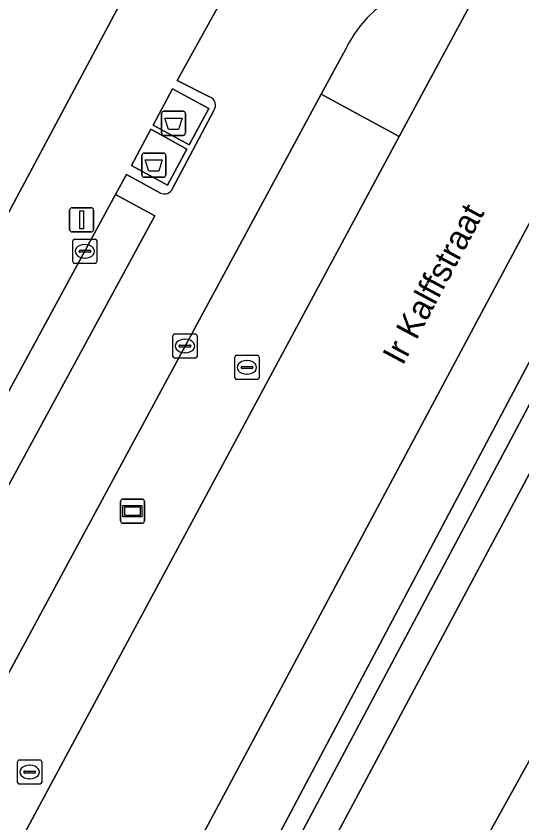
# Model space of a CAD drawing. Extents: x 159489 to 160304, y 383825 to 384531.
# Drawn here: x 159829.08 to 159850, y 384059.86 to 384093.22 of the extents above; entities that cross this region are included whole.
import ezdxf

# ---------------------------------------------------------------- set-up
doc = ezdxf.new("R2010")
doc.units = 0
for name, color, linetype in [('IMGEO_Afval_apart_plaats', 7, 'Continuous'), ('IMGEO_Berm_groen', 7, 'Continuous'), ('IMGEO_Berm_open', 7, 'Continuous'), ('IMGEO_Groenvoorziening', 7, 'Continuous'), ('IMGEO_Haag', 7, 'Continuous'), ('IMGEO_Kolk', 7, 'Continuous'), ('IMGEO_Lichtmast', 7, 'Continuous'), ('IMGEO_Openbare_ruimte_label', 7, 'Continuous'), ('IMGEO_OVBaan_gesloten', 7, 'Continuous'), ('IMGEO_Pand', 7, 'Continuous'), ('IMGEO_Parkeervlak_gesloten', 7, 'Continuous'), ('IMGEO_Parkeervlak_open', 7, 'Continuous'), ('IMGEO_Rijbaan_lokaal_gesloten', 7, 'Continuous'), ('IMGEO_Rijbaan_lokaal_open', 7, 'Continuous'), ('IMGEO_Straatnaambord', 7, 'Continuous'), ('IMGEO_Voetpad_gesloten', 7, 'Continuous'), ('IMGEO_Voetpad_open', 7, 'Continuous')]:
    doc.layers.add(name, color=color, linetype=linetype)

msp = doc.modelspace()

# ---------------------------------------------------------------- linework, layer by layer
at = {"layer": 'IMGEO_Afval_apart_plaats'}
for p, q in [((159835.094, 384088.391), (159835.094, 384089.191)), ((159835.094, 384089.191), (159835.094, 384088.391)), ((159835.194, 384089.291), (159835.984, 384089.291)), ((159835.984, 384089.291), (159835.194, 384089.291)), ((159836.084, 384089.191), (159836.084, 384088.391)), ((159836.084, 384088.391), (159836.084, 384089.191)), ((159835.984, 384088.291), (159835.194, 384088.291)), ((159835.194, 384088.291), (159835.984, 384088.291)), ((159834.28, 384086.662), (159834.28, 384087.462)), ((159834.28, 384087.462), (159834.28, 384086.662)), ((159834.38, 384087.562), (159835.17, 384087.562)), ((159835.17, 384087.562), (159834.38, 384087.562)), ((159835.27, 384087.462), (159835.27, 384086.662)), ((159835.27, 384086.662), (159835.27, 384087.462)), ((159835.17, 384086.562), (159834.38, 384086.562)), ((159834.38, 384086.562), (159835.17, 384086.562))]:
    msp.add_line(p, q, dxfattribs=at)
for points in [[(159835.237, 384089.005), (159835.941, 384089.005), (159835.792, 384088.535), (159835.386, 384088.535), (159835.237, 384089.005)], [(159834.423, 384087.276), (159835.127, 384087.276), (159834.978, 384086.806), (159834.572, 384086.806), (159834.423, 384087.276)]]:
    msp.add_lwpolyline(points, dxfattribs=at)
for centre, start, end in [((159835.194, 384089.191), 90, 180), ((159835.194, 384089.191), 90, 180), ((159835.984, 384089.191), 0, 90), ((159835.984, 384089.191), 360, 90), ((159835.194, 384088.391), 180, 270), ((159835.194, 384088.391), 180, 270), ((159835.984, 384088.391), 270, 0), ((159835.984, 384088.391), 270, 0), ((159834.38, 384087.462), 90, 180), ((159834.38, 384087.462), 90, 180), ((159835.17, 384087.462), 0, 90), ((159835.17, 384087.462), 360, 90), ((159834.38, 384086.662), 180, 270), ((159834.38, 384086.662), 180, 270), ((159835.17, 384086.662), 270, 0), ((159835.17, 384086.662), 270, 0)]:
    msp.add_arc(centre, 0.1, start, end, dxfattribs=at)
at = {"layer": 'IMGEO_Berm_groen'}
for points in [[(159844.928, 384088.249), (159841.694, 384089.989), (159825.877, 384060.739), (159803.412, 384018.855), (159803.036, 384018.159), (159806.279, 384016.403), (159815.461, 384033.388), (159819.297, 384040.613)], [(159831.482, 384043.804), (159830.144, 384044.526), (159833.045, 384050.053), (159834.573, 384049.218), (159855.048, 384087.89), (159852.694, 384089.13), (159852.642, 384089.035), (159831.002, 384048.525), (159825.117, 384037.509), (159822.613, 384032.7), (159821.217, 384030.334), (159812.088, 384013.422), (159814.096, 384012.326), (159814.597, 384012.024)]]:
    msp.add_lwpolyline(points, close=True, dxfattribs=at)
at = {"layer": 'IMGEO_Berm_open'}
msp.add_lwpolyline([(159842.616, 384091.694), (159841.694, 384089.989), (159844.928, 384088.249), (159848.384, 384094.67)], dxfattribs=at)
msp.add_arc((159847.383, 384089.533), 5.234, 78.9733, 155.6097, dxfattribs=at)
at = {"layer": 'IMGEO_Groenvoorziening'}
msp.add_lwpolyline([(159855.881, 384087.451), (159855.048, 384087.89), (159834.573, 384049.218), (159835.25, 384048.848), (159852.176, 384080.661)], close=True, dxfattribs=at)
at = {"layer": 'IMGEO_Haag'}
msp.add_lwpolyline([(159855.881, 384087.451), (159855.048, 384087.89), (159834.573, 384049.218), (159835.25, 384048.848), (159852.176, 384080.661)], close=True, dxfattribs=at)
at = {"layer": 'IMGEO_Kolk'}
for p, q in [((159831.497, 384084), (159832.349, 384084)), ((159831.422, 384083.074), (159831.422, 384083.926)), ((159831.91, 384083.78), (159831.935, 384083.78)), ((159832.423, 384083.926), (159832.423, 384083.074)), ((159831.681, 384083.494), (159831.681, 384083.506)), ((159832.119, 384083.457), (159831.721, 384083.457)), ((159831.724, 384083.543), (159832.122, 384083.543)), ((159832.165, 384083.506), (159832.165, 384083.494)), ((159832.349, 384083), (159831.497, 384083)), ((159831.933, 384083.22), (159831.908, 384083.22)), ((159835.564, 384079.153), (159835.564, 384080.005)), ((159835.639, 384080.079), (159836.491, 384080.079)), ((159836.565, 384080.005), (159836.565, 384079.153)), ((159836.052, 384079.859), (159836.077, 384079.859)), ((159835.823, 384079.573), (159835.823, 384079.585)), ((159836.261, 384079.536), (159835.863, 384079.536)), ((159835.866, 384079.622), (159836.264, 384079.622)), ((159836.307, 384079.585), (159836.307, 384079.573)), ((159836.491, 384079.079), (159835.639, 384079.079)), ((159836.075, 384079.299), (159836.05, 384079.299)), ((159838.125, 384078.271), (159838.125, 384079.123)), ((159838.2, 384079.197), (159839.052, 384079.197)), ((159839.126, 384079.123), (159839.126, 384078.271)), ((159838.384, 384078.691), (159838.384, 384078.703)), ((159838.822, 384078.654), (159838.424, 384078.654)), ((159838.427, 384078.74), (159838.825, 384078.74)), ((159838.613, 384078.977), (159838.638, 384078.977)), ((159838.868, 384078.703), (159838.868, 384078.691)), ((159838.636, 384078.417), (159838.611, 384078.417)), ((159839.052, 384078.197), (159838.2, 384078.197)), ((159829.139, 384061.538), (159829.139, 384062.39)), ((159829.214, 384062.464), (159830.066, 384062.464)), ((159830.14, 384062.39), (159830.14, 384061.538)), ((159829.398, 384061.958), (159829.398, 384061.97)), ((159829.441, 384062.007), (159829.839, 384062.007)), ((159829.627, 384062.244), (159829.652, 384062.244)), ((159829.882, 384061.97), (159829.882, 384061.958)), ((159829.836, 384061.921), (159829.438, 384061.921)), ((159829.65, 384061.684), (159829.625, 384061.684)), ((159830.066, 384061.464), (159829.214, 384061.464))]:
    msp.add_line(p, q, dxfattribs=at)
for points in [[(159831.497, 384084), (159832.349, 384084)], [(159831.422, 384083.074), (159831.422, 384083.926)], [(159832.423, 384083.926), (159832.423, 384083.074)], [(159832.349, 384083), (159831.497, 384083)], [(159835.564, 384079.153), (159835.564, 384080.005)], [(159835.639, 384080.079), (159836.491, 384080.079)], [(159836.565, 384080.005), (159836.565, 384079.153)], [(159836.491, 384079.079), (159835.639, 384079.079)], [(159838.125, 384078.271), (159838.125, 384079.123)], [(159838.2, 384079.197), (159839.052, 384079.197)], [(159839.126, 384079.123), (159839.126, 384078.271)], [(159839.052, 384078.197), (159838.2, 384078.197)], [(159829.139, 384061.538), (159829.139, 384062.39)], [(159829.214, 384062.464), (159830.066, 384062.464)], [(159830.14, 384062.39), (159830.14, 384061.538)], [(159830.066, 384061.464), (159829.214, 384061.464)]]:
    msp.add_lwpolyline(points, dxfattribs=at)
for centre, radius, start, end in [((159831.499, 384083.924), 0.0765, 91.552, 178.448), ((159831.499, 384083.924), 0.0765, 91.552, 178.448), ((159832.347, 384083.924), 0.0765, 1.552, 88.448), ((159832.347, 384083.924), 0.0765, 1.552, 88.448), ((159831.721, 384083.503), 0.0403, 85.8775, 175.7526), ((159831.718, 384083.493), 0.0366, 178.938, 274.7102), ((159832.122, 384083.5), 0.043, 264.8664, 352.4533), ((159832.126, 384083.505), 0.0386, 1.7309, 96.639), ((159831.499, 384083.076), 0.0765, 181.552, 268.448), ((159831.499, 384083.076), 0.0765, 181.552, 268.448), ((159832.347, 384083.076), 0.0765, 271.552, 358.448), ((159832.347, 384083.076), 0.0765, 271.552, 358.448), ((159835.641, 384080.003), 0.0765, 91.552, 178.448), ((159835.641, 384080.003), 0.0765, 91.552, 178.448), ((159836.489, 384080.003), 0.0765, 1.552, 88.448), ((159836.489, 384080.003), 0.0765, 1.552, 88.448), ((159835.863, 384079.582), 0.0403, 85.8775, 175.7526), ((159835.86, 384079.572), 0.0366, 178.938, 274.7102), ((159836.264, 384079.579), 0.043, 264.8664, 352.4533), ((159836.268, 384079.584), 0.0386, 1.7309, 96.639), ((159835.641, 384079.155), 0.0765, 181.552, 268.448), ((159835.641, 384079.155), 0.0765, 181.552, 268.448), ((159836.489, 384079.155), 0.0765, 271.552, 358.448), ((159836.489, 384079.155), 0.0765, 271.552, 358.448), ((159838.202, 384079.121), 0.0765, 91.552, 178.448), ((159838.202, 384079.121), 0.0765, 91.552, 178.448), ((159839.05, 384079.121), 0.0765, 1.552, 88.448), ((159839.05, 384079.121), 0.0765, 1.552, 88.448), ((159838.424, 384078.7), 0.0403, 85.8775, 175.7526), ((159838.421, 384078.69), 0.0366, 178.938, 274.7102), ((159838.825, 384078.697), 0.043, 264.8664, 352.4533), ((159838.829, 384078.702), 0.0386, 1.7309, 96.639), ((159838.202, 384078.273), 0.0765, 181.552, 268.448), ((159838.202, 384078.273), 0.0765, 181.552, 268.448), ((159839.05, 384078.273), 0.0765, 271.552, 358.448), ((159839.05, 384078.273), 0.0765, 271.552, 358.448), ((159829.216, 384062.388), 0.0765, 91.552, 178.448), ((159829.216, 384062.388), 0.0765, 91.552, 178.448), ((159830.064, 384062.388), 0.0765, 1.552, 88.448), ((159830.064, 384062.388), 0.0765, 1.552, 88.448), ((159829.438, 384061.967), 0.0403, 85.8775, 175.7526), ((159829.843, 384061.969), 0.0386, 1.7309, 96.639), ((159829.435, 384061.957), 0.0366, 178.938, 274.7102), ((159829.839, 384061.964), 0.043, 264.8664, 352.4533), ((159829.216, 384061.54), 0.0765, 181.552, 268.448), ((159829.216, 384061.54), 0.0765, 181.552, 268.448), ((159830.064, 384061.54), 0.0765, 271.552, 358.448), ((159830.064, 384061.54), 0.0765, 271.552, 358.448)]:
    msp.add_arc(centre, radius, start, end, dxfattribs=at)
for centre, major_axis, ratio, start_param, end_param in [((159831.909, 384083.5), (-0.387, 0.002), 0.722429, 4.712389, 7.853982), ((159831.934, 384083.5), (-0.39, 0.002), 0.717154, 1.570796, 4.712389), ((159836.051, 384079.579), (-0.387, 0.002), 0.722429, 4.712389, 7.853982), ((159836.076, 384079.579), (-0.39, 0.002), 0.717154, 1.570796, 4.712389), ((159838.612, 384078.697), (-0.387, 0.002), 0.722429, 4.712389, 7.853982), ((159838.637, 384078.697), (-0.39, 0.002), 0.717154, 1.570796, 4.712389), ((159829.626, 384061.964), (-0.387, 0.002), 0.722429, 4.712389, 7.853982), ((159829.651, 384061.964), (-0.39, 0.002), 0.717154, 1.570796, 4.712389)]:
    msp.add_ellipse(centre, major_axis=major_axis, ratio=ratio, start_param=start_param, end_param=end_param, dxfattribs=at)
at = {"layer": 'IMGEO_Lichtmast'}
for p, q in [((159831.293, 384084.397), (159831.293, 384085.197)), ((159831.293, 384085.197), (159831.293, 384084.397)), ((159831.393, 384085.297), (159832.183, 384085.297)), ((159832.183, 384085.297), (159831.393, 384085.297)), ((159832.283, 384085.197), (159832.283, 384084.397)), ((159832.283, 384084.397), (159832.283, 384085.197)), ((159832.183, 384084.297), (159831.393, 384084.297)), ((159831.393, 384084.297), (159832.183, 384084.297))]:
    msp.add_line(p, q, dxfattribs=at)
msp.add_lwpolyline([(159831.713, 384085.172), (159831.863, 384085.172), (159831.863, 384084.422), (159831.713, 384084.422), (159831.713, 384085.172)], dxfattribs=at)
for centre, start, end in [((159831.393, 384085.197), 90, 180), ((159831.393, 384085.197), 90, 180), ((159832.183, 384085.197), 0, 90), ((159832.183, 384085.197), 360, 90), ((159831.393, 384084.397), 180, 270), ((159831.393, 384084.397), 180, 270), ((159832.183, 384084.397), 270, 0), ((159832.183, 384084.397), 270, 0)]:
    msp.add_arc(centre, 0.1, start, end, dxfattribs=at)
at = {"layer": 'IMGEO_OVBaan_gesloten'}
msp.add_lwpolyline([(159848.384, 384094.67), (159844.928, 384088.249), (159819.297, 384040.613), (159825.117, 384037.509), (159831.002, 384048.525), (159852.642, 384089.035), (159852.694, 384089.13), (159854.136, 384091.803), (159856.746, 384096.64)], dxfattribs=at)
at = {"layer": 'IMGEO_Pand'}
msp.add_lwpolyline([(159829.252, 384099.702), (159828.64, 384101.158), (159829.123, 384101.594), (159829.539, 384102.326), (159830.962, 384107.902), (159814.676, 384112.061), (159809.159, 384090.473), (159815.417, 384087.11), (159815.906, 384086.847), (159826.448, 384081.181), (159826.63, 384081.083), (159828.467, 384084.527), (159834.642, 384096.101), (159833.182, 384096.456), (159833.803, 384098.255), (159831.175, 384099.666)], dxfattribs=at)
at = {"layer": 'IMGEO_Parkeervlak_gesloten'}
msp.add_lwpolyline([(159833.197, 384085.844), (159819.995, 384061.553), (159809.693, 384042.226), (159811.322, 384041.358), (159821.621, 384060.678), (159834.394, 384084.181), (159834.819, 384084.963)], close=True, dxfattribs=at)
at = {"layer": 'IMGEO_Parkeervlak_open'}
msp.add_lwpolyline([(159860.731, 384081.261), (159856.005, 384083.747), (159853.831, 384079.76), (159853.355, 384080.02), (159820.158, 384017.866), (159816.486, 384010.875), (159820.356, 384008.411), (159820.795, 384009.203)], close=True, dxfattribs=at)
at = {"layer": 'IMGEO_Rijbaan_lokaal_gesloten'}
for points in [[(159850.273, 384106.058), (159865.274, 384133.885), (159867.537, 384138.085), (159865.935, 384138.962), (159862.941, 384140.583), (159857.656, 384131.382), (159855.234, 384126.903), (159856.858, 384126.025), (159849.669, 384112.727), (159849.025, 384111.514), (159847.394, 384112.379), (159837.844, 384094.373), (159835.74, 384090.56), (159837.077, 384089.883)], [(159841.694, 384089.989), (159842.616, 384091.694)], [(159805.875, 384031.899), (159804.558, 384032.564), (159803.752, 384031.078), (159805.339, 384030.131), (159802.79, 384025.429), (159801.167, 384026.309), (159799.393, 384023.037), (159797.098, 384018.803), (159801.988, 384016.22), (159803.036, 384018.159), (159803.412, 384018.855), (159825.877, 384060.739), (159841.694, 384089.989)], [(159837.252, 384089.326), (159835.552, 384086.088)], [(159835.051, 384085.907), (159833.649, 384086.676), (159833.197, 384085.844), (159834.819, 384084.963), (159834.394, 384084.181), (159821.621, 384060.678), (159811.322, 384041.358), (159809.693, 384042.226), (159805.766, 384034.859), (159807.126, 384034.114)]]:
    msp.add_lwpolyline(points, dxfattribs=at)
for centre, radius, start, end in [((159847.383, 384089.533), 5.234, 78.9733, 155.6097), ((159836.971, 384089.544), 0.356, 322.2927, 72.591), ((159835.21, 384086.252), 0.38, 245.2979, 334.4294)]:
    msp.add_arc(centre, radius, start, end, dxfattribs=at)
at = {"layer": 'IMGEO_Rijbaan_lokaal_open'}
msp.add_lwpolyline([(159924.166, 383992.613), (159924.407, 383993.048), (159924.848, 383992.806), (159949.785, 384039.937), (159950.655, 384041.723), (159930.832, 384049.607), (159906.699, 384059.247), (159896.701, 384064.643), (159897.125, 384065.394), (159895.181, 384066.435), (159894.767, 384065.643), (159861.826, 384083.349), (159860.731, 384081.261), (159820.795, 384009.203), (159827.743, 384004.781), (159829.246, 384003.895), (159829.923, 384003.496), (159832.481, 384002.124)], dxfattribs=at)
at = {"layer": 'IMGEO_Straatnaambord'}
for p, q in [((159833.396, 384072.352), (159833.396, 384073.152)), ((159833.396, 384073.152), (159833.396, 384072.352)), ((159833.496, 384073.252), (159834.286, 384073.252)), ((159834.286, 384073.252), (159833.496, 384073.252)), ((159834.386, 384073.152), (159834.386, 384072.352)), ((159834.386, 384072.352), (159834.386, 384073.152)), ((159834.286, 384072.252), (159833.496, 384072.252)), ((159833.496, 384072.252), (159834.286, 384072.252))]:
    msp.add_line(p, q, dxfattribs=at)
for points in [[(159833.497, 384072.984), (159834.285, 384072.984), (159834.285, 384072.52), (159833.497, 384072.52), (159833.497, 384072.984)], [(159833.562, 384072.919), (159833.562, 384072.585), (159834.22, 384072.585), (159834.22, 384072.919), (159833.562, 384072.919)]]:
    msp.add_lwpolyline(points, dxfattribs=at)
for centre, start, end in [((159833.496, 384073.152), 90, 180), ((159833.496, 384073.152), 90, 180), ((159834.286, 384073.152), 0, 90), ((159834.286, 384073.152), 360, 90), ((159833.496, 384072.352), 180, 270), ((159833.496, 384072.352), 180, 270), ((159834.286, 384072.352), 270, 0), ((159834.286, 384072.352), 270, 0)]:
    msp.add_arc(centre, 0.1, start, end, dxfattribs=at)
at = {"layer": 'IMGEO_Voetpad_gesloten'}
for points in [[(159837.045, 384089.398), (159835.554, 384090.216), (159834.749, 384088.719), (159836.239, 384087.901)], [(159836.144, 384087.725), (159834.654, 384088.543), (159833.849, 384087.045), (159835.339, 384086.228)]]:
    msp.add_lwpolyline(points, close=True, dxfattribs=at)
at = {"layer": 'IMGEO_Voetpad_open'}
for points in [[(159834.642, 384096.101), (159828.467, 384084.527), (159826.63, 384081.083), (159826.448, 384081.181), (159825.719, 384079.87), (159825.936, 384079.753), (159824.035, 384076.271), (159822.364, 384073.19), (159819.714, 384068.212), (159820.789, 384067.656), (159817.243, 384061.099), (159816.172, 384061.629), (159813.711, 384057.051), (159811.153, 384052.293), (159808.594, 384047.531), (159805.871, 384042.465), (159804.812, 384043.02), (159802.47, 384038.666), (159803.527, 384038.097), (159797.928, 384027.689), (159796.313, 384024.693), (159799.393, 384023.037), (159801.167, 384026.309), (159803.752, 384031.078)], [(159837.077, 384089.883), (159835.74, 384090.56), (159837.844, 384094.373)], [(159835.552, 384086.088), (159837.252, 384089.326)], [(159807.126, 384034.114), (159805.766, 384034.859), (159809.693, 384042.226), (159819.995, 384061.553), (159833.197, 384085.844), (159833.649, 384086.676), (159835.051, 384085.907)]]:
    msp.add_lwpolyline(points, dxfattribs=at)
for points in [[(159834.749, 384088.719), (159835.554, 384090.216), (159837.045, 384089.398), (159836.239, 384087.901)], [(159833.849, 384087.045), (159834.654, 384088.543), (159836.144, 384087.725), (159835.339, 384086.228)], [(159853.355, 384080.02), (159852.176, 384080.661), (159835.25, 384048.848), (159834.573, 384049.218), (159833.045, 384050.053), (159830.144, 384044.526), (159831.482, 384043.804), (159832.362, 384043.33), (159815.316, 384011.59), (159816.221, 384011.044), (159816.486, 384010.875), (159820.158, 384017.866)]]:
    msp.add_lwpolyline(points, close=True, dxfattribs=at)
for centre, radius, start, end in [((159836.971, 384089.544), 0.356, 322.2927, 72.591), ((159835.21, 384086.252), 0.38, 245.2979, 334.4294)]:
    msp.add_arc(centre, radius, start, end, dxfattribs=at)

# ---------------------------------------------------------------- texts
at = {"layer": 'IMGEO_Openbare_ruimte_label'}
msp.add_text('Ir Kalffstraat', height=1, rotation=61.8972, dxfattribs=at).set_placement((159845.069, 384078.74))

doc.saveas('drawing.dxf')
